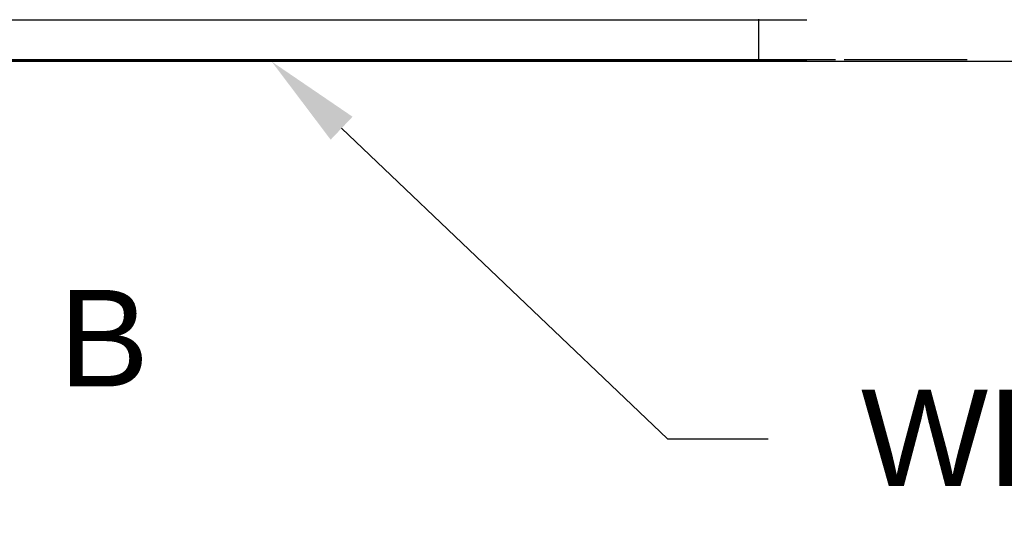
# Model space of a CAD drawing. Header units: inches. Extents: x 170 to 284, y 215 to 248.
# Tile 535 of 656: x 205.909 to 206.865, y 239.339 to 239.821. Entities that reach past the tile are written whole.
import ezdxf
from ezdxf import colors
from ezdxf.entities.mleader import LeaderData, LeaderLine
from ezdxf.math import Vec2, Vec3

# ---------------------------------------------------------------- set-up
doc = ezdxf.new("R2010")
doc.units = ezdxf.units.IN
doc.header["$LTSCALE"] = 0.25
doc.header["$MEASUREMENT"] = 0
doc.linetypes.add('CENTER', pattern=[2, 1.25, -0.25, 0.25, -0.25])
for name, color, linetype in [('ANNOTATIONS', 1, 'Continuous'), ('LH FRONT OF HOOD', 7, 'Continuous'), ('SECTION CUTS', 6, 'CENTER')]:
    doc.layers.add(name, color=color, linetype=linetype)
doc.styles.add('ARIAL', font='arial.ttf', dxfattribs={"height": 0.09375})

msp = doc.modelspace()

# ---------------------------------------------------------------- linework, layer by layer
at = {"layer": 'LH FRONT OF HOOD'}
for p, q in [((206.67368, 239.82031), (202.35929, 239.82031)), ((206.62681, 239.82111), (206.62681, 239.82031)), ((206.62681, 239.82031), (206.62681, 239.78189)), ((208.44568, 239.78003), (200.70953, 239.78003)), ((206.67368, 239.78189), (202.35929, 239.78189)), ((206.67368, 239.78074), (202.35929, 239.78074)), ((206.67368, 239.78003), (202.35929, 239.78003)), ((206.62899, 239.78189), (202.50249, 239.78189)), ((206.70147, 239.78189), (206.58211, 239.78189)), ((206.62001, 239.78189), (206.61149, 239.78189)), ((206.62002, 239.78189), (206.62001, 239.78189)), ((206.62681, 239.78189), (206.62681, 239.78074)), ((206.62681, 239.78074), (206.62681, 239.78003)), ((206.82936, 239.78189), (206.71, 239.78189))]:
    msp.add_line(p, q, dxfattribs=at)

# ---------------------------------------------------------------- texts
at = {"layer": 'SECTION CUTS', "style": 'ARIAL'}
msp.add_text('B', height=0.09375, dxfattribs=at).set_placement((205.94758, 239.46466))

# ---------------------------------------------------------------- leaders
at = {"layer": 'ANNOTATIONS'}
ml = msp.add_multileader_mtext('Standard', dxfattribs=at)
ml.set_content('WEATHERSTRIP', color=256, style='ARIAL')
ml.set_leader_properties()
ml.build(insert=Vec2(0, 0))
ml.multileader.update_dxf_attribs({"dogleg_length": 0.36, "arrow_head_size": 0.09375})
ctx = ml.context
ctx.base_point, ctx.char_height, ctx.arrow_head_size, ctx.landing_gap_size, ctx.plane_origin = Vec3(206.63619, 239.41396), 0.09375, 0.09375, 0.09, Vec3(205.85115, 238.98073)
notes = []
notes.append((ctx, [(0, (1, 1, 0), (206.53823, 239.41396), (1, 0), 0.09796, [(0, [(206.15406, 239.78003)], 0, [])])]))
ctx.mtext.insert, ctx.mtext.flow_direction = Vec3(206.72619, 239.46163), 5
for ctx, leaders in notes:
    for number, flags, end, landing, length, lines in leaders:
        leader = LeaderData()
        leader.index, (leader.has_last_leader_line, leader.has_dogleg_vector, leader.attachment_direction) = number, flags
        leader.last_leader_point, leader.dogleg_vector, leader.dogleg_length = Vec3(end), Vec3(landing), length
        for number, points, colour, breaks in lines:
            line = LeaderLine()
            line.index, line.vertices, line.color, line.breaks = number, Vec3.list(points), colors.encode_raw_color(colour), breaks
            leader.lines.append(line)
        ctx.leaders.append(leader)

doc.saveas('drawing.dxf')
